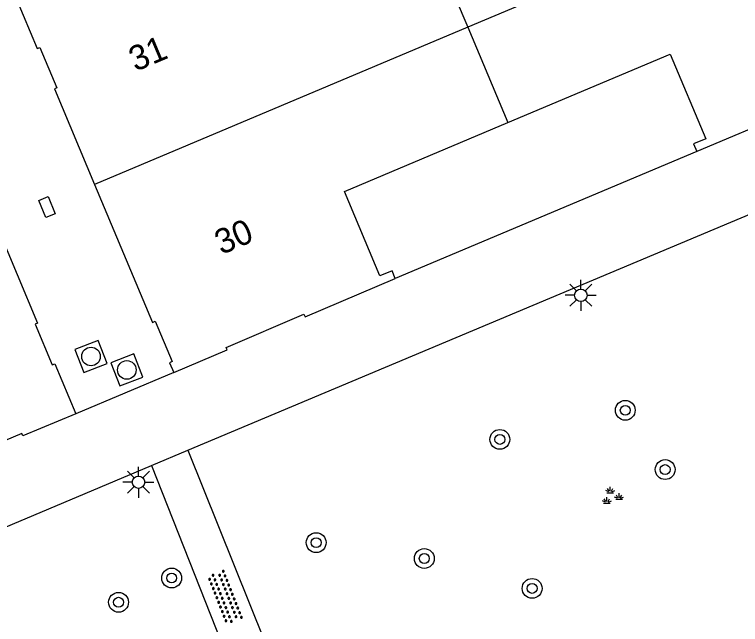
# Model space of a CAD drawing. Extents: x 132994 to 136000, y 393499 to 395512.
# Drawn here: x 134560.65 to 134589.92, y 394895.35 to 394919.95 of the extents above; entities that cross this region are included whole.
import ezdxf

# ---------------------------------------------------------------- set-up
doc = ezdxf.new("R2010")
doc.units = 0
for name, color, linetype in [('gg-afsc-muur', 7, 'Continuous'), ('gg-anno-huisnummerreeks BGT', 7, 'Continuous'), ('gg-bbg-hoofdgebouw', 7, 'Continuous'), ('gg-bbg-tussenscheiding', 7, 'Continuous'), ('gg-knt-verharding', 7, 'Continuous'), ('gt-grn-weggrens', 7, 'Continuous'), ('gt-symb-boom', 7, 'Continuous'), ('gt-symb-groenvak', 7, 'Continuous'), ('gt-symb-kolk center center', 7, 'Continuous'), ('gt-symb-lichtmast', 7, 'Continuous'), ('gt-symb-overige verharding', 7, 'Continuous'), ('gt-symb-rioolschacht', 7, 'Continuous')]:
    doc.layers.add(name, color=color, linetype=linetype)

# ---------------------------------------------------------------- blocks, each defined once
blk = doc.blocks.new('gt0-KOLKCC')
at = {"layer": 'gt-symb-kolk center center'}
blk.add_lwpolyline([(-0.375, 0.2), (0.375, 0.2), (0.375, -0.2), (-0.375, -0.2)], close=True, dxfattribs=at)
blk = doc.blocks.new('gt0-BOOM')
at = {"layer": 'gt-symb-boom'}
for radius in [0.4, 0.2]:
    blk.add_circle((0, 0), radius, dxfattribs=at)
blk = doc.blocks.new('gt0-LMAST')
at = {"layer": 'gt-symb-lichtmast'}
for p, q in [((-0.005, 0.246), (-0.005, 0.621)), ((-0.182, 0.173), (-0.447, 0.438)), ((0.172, 0.173), (0.437, 0.438)), ((-0.255, -0.004), (-0.63, -0.004)), ((-0.182, -0.181), (-0.447, -0.446)), ((-0.005, -0.254), (-0.005, -0.629)), ((0.437, -0.446), (0.172, -0.181)), ((0.245, -0.004), (0.62, -0.004))]:
    blk.add_line(p, q, dxfattribs=at)
blk.add_circle((-0.005, -0.004), 0.25, dxfattribs=at)
blk = doc.blocks.new('gt0-RS')
at = {"layer": 'gt-symb-rioolschacht'}
blk.add_lwpolyline([(-0.5, -0.5), (0.5, -0.5), (0.5, 0.5), (-0.5, 0.5)], close=True, dxfattribs=at)
blk.add_circle((0, 0), 0.375, dxfattribs=at)
blk = doc.blocks.new('gt0-OVH')
at = {"layer": 'gt-symb-overige verharding'}
for points in [[(-0.972, 0.298), (-0.967, 0.308), (-0.965, 0.319), (-0.966, 0.33), (-0.971, 0.34), (-0.978, 0.348), (-0.988, 0.353), (-0.999, 0.355), (-1.01, 0.354), (-1.02, 0.349), (-1.028, 0.342), (-1.033, 0.332), (-1.035, 0.321), (-1.034, 0.31), (-1.029, 0.3), (-1.022, 0.292), (-1.012, 0.287), (-1.001, 0.285), (-0.99, 0.286), (-0.98, 0.291)], [(-0.772, 0.298), (-0.767, 0.308), (-0.765, 0.319), (-0.766, 0.33), (-0.771, 0.34), (-0.778, 0.348), (-0.788, 0.353), (-0.799, 0.355), (-0.81, 0.354), (-0.82, 0.349), (-0.828, 0.342), (-0.833, 0.332), (-0.835, 0.321), (-0.834, 0.31), (-0.829, 0.3), (-0.822, 0.292), (-0.812, 0.287), (-0.801, 0.285), (-0.79, 0.286), (-0.78, 0.291)], [(-0.572, 0.298), (-0.567, 0.308), (-0.565, 0.319), (-0.566, 0.33), (-0.571, 0.34), (-0.578, 0.348), (-0.588, 0.353), (-0.599, 0.355), (-0.61, 0.354), (-0.62, 0.349), (-0.628, 0.342), (-0.633, 0.332), (-0.635, 0.321), (-0.634, 0.31), (-0.629, 0.3), (-0.622, 0.292), (-0.612, 0.287), (-0.601, 0.285), (-0.59, 0.286), (-0.58, 0.291)], [(-0.372, 0.298), (-0.367, 0.308), (-0.365, 0.319), (-0.366, 0.33), (-0.371, 0.34), (-0.378, 0.348), (-0.388, 0.353), (-0.399, 0.355), (-0.41, 0.354), (-0.42, 0.349), (-0.428, 0.342), (-0.433, 0.332), (-0.435, 0.321), (-0.434, 0.31), (-0.429, 0.3), (-0.422, 0.292), (-0.412, 0.287), (-0.401, 0.285), (-0.39, 0.286), (-0.38, 0.291)], [(-0.172, 0.298), (-0.167, 0.308), (-0.165, 0.319), (-0.166, 0.33), (-0.171, 0.34), (-0.178, 0.348), (-0.188, 0.353), (-0.199, 0.355), (-0.21, 0.354), (-0.22, 0.349), (-0.228, 0.342), (-0.233, 0.332), (-0.235, 0.321), (-0.234, 0.31), (-0.229, 0.3), (-0.222, 0.292), (-0.212, 0.287), (-0.201, 0.285), (-0.19, 0.286), (-0.18, 0.291)], [(0.028, 0.298), (0.033, 0.308), (0.035, 0.319), (0.034, 0.33), (0.029, 0.34), (0.022, 0.348), (0.012, 0.353), (0.001, 0.355), (-0.01, 0.354), (-0.02, 0.349), (-0.028, 0.342), (-0.033, 0.332), (-0.035, 0.321), (-0.034, 0.31), (-0.029, 0.3), (-0.022, 0.292), (-0.012, 0.287), (-0.001, 0.285), (0.01, 0.286), (0.02, 0.291)], [(0.228, 0.298), (0.233, 0.308), (0.235, 0.319), (0.234, 0.33), (0.229, 0.34), (0.222, 0.348), (0.212, 0.353), (0.201, 0.355), (0.19, 0.354), (0.18, 0.349), (0.172, 0.342), (0.167, 0.332), (0.165, 0.321), (0.166, 0.31), (0.171, 0.3), (0.178, 0.292), (0.188, 0.287), (0.199, 0.285), (0.21, 0.286), (0.22, 0.291)], [(0.428, 0.298), (0.433, 0.308), (0.435, 0.319), (0.434, 0.33), (0.429, 0.34), (0.422, 0.348), (0.412, 0.353), (0.401, 0.355), (0.39, 0.354), (0.38, 0.349), (0.372, 0.342), (0.367, 0.332), (0.365, 0.321), (0.366, 0.31), (0.371, 0.3), (0.378, 0.292), (0.388, 0.287), (0.399, 0.285), (0.41, 0.286), (0.42, 0.291)], [(0.628, 0.298), (0.633, 0.308), (0.635, 0.319), (0.634, 0.33), (0.629, 0.34), (0.622, 0.348), (0.612, 0.353), (0.601, 0.355), (0.59, 0.354), (0.58, 0.349), (0.572, 0.342), (0.567, 0.332), (0.565, 0.321), (0.566, 0.31), (0.571, 0.3), (0.578, 0.292), (0.588, 0.287), (0.599, 0.285), (0.61, 0.286), (0.62, 0.291)], [(0.828, 0.298), (0.833, 0.308), (0.835, 0.319), (0.834, 0.33), (0.829, 0.34), (0.822, 0.348), (0.812, 0.353), (0.801, 0.355), (0.79, 0.354), (0.78, 0.349), (0.772, 0.342), (0.767, 0.332), (0.765, 0.321), (0.766, 0.31), (0.771, 0.3), (0.778, 0.292), (0.788, 0.287), (0.799, 0.285), (0.81, 0.286), (0.82, 0.291)], [(1.028, 0.298), (1.033, 0.308), (1.035, 0.319), (1.034, 0.33), (1.029, 0.34), (1.022, 0.348), (1.012, 0.353), (1.001, 0.355), (0.99, 0.354), (0.98, 0.349), (0.972, 0.342), (0.967, 0.332), (0.965, 0.321), (0.966, 0.31), (0.971, 0.3), (0.978, 0.292), (0.988, 0.287), (0.999, 0.285), (1.01, 0.286), (1.02, 0.291)], [(-0.872, 0.106), (-0.867, 0.116), (-0.865, 0.126), (-0.866, 0.137), (-0.871, 0.147), (-0.878, 0.156), (-0.888, 0.161), (-0.899, 0.163), (-0.91, 0.162), (-0.92, 0.157), (-0.928, 0.15), (-0.933, 0.14), (-0.935, 0.129), (-0.934, 0.118), (-0.929, 0.108), (-0.922, 0.1), (-0.912, 0.095), (-0.901, 0.092), (-0.89, 0.094), (-0.88, 0.098)], [(-0.672, 0.106), (-0.667, 0.116), (-0.665, 0.126), (-0.666, 0.137), (-0.671, 0.147), (-0.678, 0.156), (-0.688, 0.161), (-0.699, 0.163), (-0.71, 0.162), (-0.72, 0.157), (-0.728, 0.15), (-0.733, 0.14), (-0.735, 0.129), (-0.734, 0.118), (-0.729, 0.108), (-0.722, 0.1), (-0.712, 0.095), (-0.701, 0.092), (-0.69, 0.094), (-0.68, 0.098)], [(-0.472, 0.106), (-0.467, 0.116), (-0.465, 0.126), (-0.466, 0.137), (-0.471, 0.147), (-0.478, 0.156), (-0.488, 0.161), (-0.499, 0.163), (-0.51, 0.162), (-0.52, 0.157), (-0.528, 0.15), (-0.533, 0.14), (-0.535, 0.129), (-0.534, 0.118), (-0.529, 0.108), (-0.522, 0.1), (-0.512, 0.095), (-0.501, 0.092), (-0.49, 0.094), (-0.48, 0.098)], [(-0.272, 0.106), (-0.267, 0.116), (-0.265, 0.126), (-0.266, 0.137), (-0.271, 0.147), (-0.278, 0.156), (-0.288, 0.161), (-0.299, 0.163), (-0.31, 0.162), (-0.32, 0.157), (-0.328, 0.15), (-0.333, 0.14), (-0.335, 0.129), (-0.334, 0.118), (-0.329, 0.108), (-0.322, 0.1), (-0.312, 0.095), (-0.301, 0.092), (-0.29, 0.094), (-0.28, 0.098)], [(-0.072, 0.106), (-0.067, 0.116), (-0.065, 0.126), (-0.066, 0.137), (-0.071, 0.147), (-0.078, 0.156), (-0.088, 0.161), (-0.099, 0.163), (-0.11, 0.162), (-0.12, 0.157), (-0.128, 0.15), (-0.133, 0.14), (-0.135, 0.129), (-0.134, 0.118), (-0.129, 0.108), (-0.122, 0.1), (-0.112, 0.095), (-0.101, 0.092), (-0.09, 0.094), (-0.08, 0.098)], [(0.128, 0.106), (0.133, 0.116), (0.135, 0.126), (0.134, 0.137), (0.129, 0.147), (0.122, 0.156), (0.112, 0.161), (0.101, 0.163), (0.09, 0.162), (0.08, 0.157), (0.072, 0.15), (0.067, 0.14), (0.065, 0.129), (0.066, 0.118), (0.071, 0.108), (0.078, 0.1), (0.088, 0.095), (0.099, 0.092), (0.11, 0.094), (0.12, 0.098)], [(0.328, 0.106), (0.333, 0.116), (0.335, 0.126), (0.334, 0.137), (0.329, 0.147), (0.322, 0.156), (0.312, 0.161), (0.301, 0.163), (0.29, 0.162), (0.28, 0.157), (0.272, 0.15), (0.267, 0.14), (0.265, 0.129), (0.266, 0.118), (0.271, 0.108), (0.278, 0.1), (0.288, 0.095), (0.299, 0.092), (0.31, 0.094), (0.32, 0.098)], [(0.528, 0.106), (0.533, 0.116), (0.535, 0.126), (0.534, 0.137), (0.529, 0.147), (0.522, 0.156), (0.512, 0.161), (0.501, 0.163), (0.49, 0.162), (0.48, 0.157), (0.472, 0.15), (0.467, 0.14), (0.465, 0.129), (0.466, 0.118), (0.471, 0.108), (0.478, 0.1), (0.488, 0.095), (0.499, 0.092), (0.51, 0.094), (0.52, 0.098)], [(0.728, 0.106), (0.733, 0.116), (0.735, 0.126), (0.734, 0.137), (0.729, 0.147), (0.722, 0.156), (0.712, 0.161), (0.701, 0.163), (0.69, 0.162), (0.68, 0.157), (0.672, 0.15), (0.667, 0.14), (0.665, 0.129), (0.666, 0.118), (0.671, 0.108), (0.678, 0.1), (0.688, 0.095), (0.699, 0.092), (0.71, 0.094), (0.72, 0.098)], [(0.928, 0.106), (0.933, 0.116), (0.935, 0.126), (0.934, 0.137), (0.929, 0.147), (0.922, 0.156), (0.912, 0.161), (0.901, 0.163), (0.89, 0.162), (0.88, 0.157), (0.872, 0.15), (0.867, 0.14), (0.865, 0.129), (0.866, 0.118), (0.871, 0.108), (0.878, 0.1), (0.888, 0.095), (0.899, 0.092), (0.91, 0.094), (0.92, 0.098)], [(-0.972, -0.142), (-0.967, -0.132), (-0.965, -0.121), (-0.966, -0.11), (-0.971, -0.1), (-0.978, -0.092), (-0.988, -0.087), (-0.999, -0.085), (-1.01, -0.086), (-1.02, -0.091), (-1.028, -0.098), (-1.033, -0.108), (-1.035, -0.119), (-1.034, -0.13), (-1.029, -0.14), (-1.022, -0.148), (-1.012, -0.153), (-1.001, -0.155), (-0.99, -0.154), (-0.98, -0.149)], [(-0.872, -0.334), (-0.867, -0.324), (-0.865, -0.314), (-0.866, -0.303), (-0.871, -0.293), (-0.878, -0.284), (-0.888, -0.279), (-0.899, -0.277), (-0.91, -0.278), (-0.92, -0.283), (-0.928, -0.29), (-0.933, -0.3), (-0.935, -0.311), (-0.934, -0.322), (-0.929, -0.332), (-0.922, -0.34), (-0.912, -0.345), (-0.901, -0.348), (-0.89, -0.346), (-0.88, -0.342)], [(-0.772, -0.142), (-0.767, -0.132), (-0.765, -0.121), (-0.766, -0.11), (-0.771, -0.1), (-0.778, -0.092), (-0.788, -0.087), (-0.799, -0.085), (-0.81, -0.086), (-0.82, -0.091), (-0.828, -0.098), (-0.833, -0.108), (-0.835, -0.119), (-0.834, -0.13), (-0.829, -0.14), (-0.822, -0.148), (-0.812, -0.153), (-0.801, -0.155), (-0.79, -0.154), (-0.78, -0.149)], [(-0.672, -0.334), (-0.667, -0.324), (-0.665, -0.314), (-0.666, -0.303), (-0.671, -0.293), (-0.678, -0.284), (-0.688, -0.279), (-0.699, -0.277), (-0.71, -0.278), (-0.72, -0.283), (-0.728, -0.29), (-0.733, -0.3), (-0.735, -0.311), (-0.734, -0.322), (-0.729, -0.332), (-0.722, -0.34), (-0.712, -0.345), (-0.701, -0.348), (-0.69, -0.346), (-0.68, -0.342)], [(-0.572, -0.142), (-0.567, -0.132), (-0.565, -0.121), (-0.566, -0.11), (-0.571, -0.1), (-0.578, -0.092), (-0.588, -0.087), (-0.599, -0.085), (-0.61, -0.086), (-0.62, -0.091), (-0.628, -0.098), (-0.633, -0.108), (-0.635, -0.119), (-0.634, -0.13), (-0.629, -0.14), (-0.622, -0.148), (-0.612, -0.153), (-0.601, -0.155), (-0.59, -0.154), (-0.58, -0.149)], [(-0.472, -0.334), (-0.467, -0.324), (-0.465, -0.314), (-0.466, -0.303), (-0.471, -0.293), (-0.478, -0.284), (-0.488, -0.279), (-0.499, -0.277), (-0.51, -0.278), (-0.52, -0.283), (-0.528, -0.29), (-0.533, -0.3), (-0.535, -0.311), (-0.534, -0.322), (-0.529, -0.332), (-0.522, -0.34), (-0.512, -0.345), (-0.501, -0.348), (-0.49, -0.346), (-0.48, -0.342)], [(-0.372, -0.142), (-0.367, -0.132), (-0.365, -0.121), (-0.366, -0.11), (-0.371, -0.1), (-0.378, -0.092), (-0.388, -0.087), (-0.399, -0.085), (-0.41, -0.086), (-0.42, -0.091), (-0.428, -0.098), (-0.433, -0.108), (-0.435, -0.119), (-0.434, -0.13), (-0.429, -0.14), (-0.422, -0.148), (-0.412, -0.153), (-0.401, -0.155), (-0.39, -0.154), (-0.38, -0.149)], [(-0.272, -0.334), (-0.267, -0.324), (-0.265, -0.314), (-0.266, -0.303), (-0.271, -0.293), (-0.278, -0.284), (-0.288, -0.279), (-0.299, -0.277), (-0.31, -0.278), (-0.32, -0.283), (-0.328, -0.29), (-0.333, -0.3), (-0.335, -0.311), (-0.334, -0.322), (-0.329, -0.332), (-0.322, -0.34), (-0.312, -0.345), (-0.301, -0.348), (-0.29, -0.346), (-0.28, -0.342)], [(-0.172, -0.142), (-0.167, -0.132), (-0.165, -0.121), (-0.166, -0.11), (-0.171, -0.1), (-0.178, -0.092), (-0.188, -0.087), (-0.199, -0.085), (-0.21, -0.086), (-0.22, -0.091), (-0.228, -0.098), (-0.233, -0.108), (-0.235, -0.119), (-0.234, -0.13), (-0.229, -0.14), (-0.222, -0.148), (-0.212, -0.153), (-0.201, -0.155), (-0.19, -0.154), (-0.18, -0.149)], [(-0.072, -0.334), (-0.067, -0.324), (-0.065, -0.314), (-0.066, -0.303), (-0.071, -0.293), (-0.078, -0.284), (-0.088, -0.279), (-0.099, -0.277), (-0.11, -0.278), (-0.12, -0.283), (-0.128, -0.29), (-0.133, -0.3), (-0.135, -0.311), (-0.134, -0.322), (-0.129, -0.332), (-0.122, -0.34), (-0.112, -0.345), (-0.101, -0.348), (-0.09, -0.346), (-0.08, -0.342)], [(0.028, -0.142), (0.033, -0.132), (0.035, -0.121), (0.034, -0.11), (0.029, -0.1), (0.022, -0.092), (0.012, -0.087), (0.001, -0.085), (-0.01, -0.086), (-0.02, -0.091), (-0.028, -0.098), (-0.033, -0.108), (-0.035, -0.119), (-0.034, -0.13), (-0.029, -0.14), (-0.022, -0.148), (-0.012, -0.153), (-0.001, -0.155), (0.01, -0.154), (0.02, -0.149)], [(0.128, -0.334), (0.133, -0.324), (0.135, -0.314), (0.134, -0.303), (0.129, -0.293), (0.122, -0.284), (0.112, -0.279), (0.101, -0.277), (0.09, -0.278), (0.08, -0.283), (0.072, -0.29), (0.067, -0.3), (0.065, -0.311), (0.066, -0.322), (0.071, -0.332), (0.078, -0.34), (0.088, -0.345), (0.099, -0.348), (0.11, -0.346), (0.12, -0.342)], [(0.228, -0.142), (0.233, -0.132), (0.235, -0.121), (0.234, -0.11), (0.229, -0.1), (0.222, -0.092), (0.212, -0.087), (0.201, -0.085), (0.19, -0.086), (0.18, -0.091), (0.172, -0.098), (0.167, -0.108), (0.165, -0.119), (0.166, -0.13), (0.171, -0.14), (0.178, -0.148), (0.188, -0.153), (0.199, -0.155), (0.21, -0.154), (0.22, -0.149)], [(0.328, -0.334), (0.333, -0.324), (0.335, -0.314), (0.334, -0.303), (0.329, -0.293), (0.322, -0.284), (0.312, -0.279), (0.301, -0.277), (0.29, -0.278), (0.28, -0.283), (0.272, -0.29), (0.267, -0.3), (0.265, -0.311), (0.266, -0.322), (0.271, -0.332), (0.278, -0.34), (0.288, -0.345), (0.299, -0.348), (0.31, -0.346), (0.32, -0.342)], [(0.428, -0.142), (0.433, -0.132), (0.435, -0.121), (0.434, -0.11), (0.429, -0.1), (0.422, -0.092), (0.412, -0.087), (0.401, -0.085), (0.39, -0.086), (0.38, -0.091), (0.372, -0.098), (0.367, -0.108), (0.365, -0.119), (0.366, -0.13), (0.371, -0.14), (0.378, -0.148), (0.388, -0.153), (0.399, -0.155), (0.41, -0.154), (0.42, -0.149)], [(0.528, -0.334), (0.533, -0.324), (0.535, -0.314), (0.534, -0.303), (0.529, -0.293), (0.522, -0.284), (0.512, -0.279), (0.501, -0.277), (0.49, -0.278), (0.48, -0.283), (0.472, -0.29), (0.467, -0.3), (0.465, -0.311), (0.466, -0.322), (0.471, -0.332), (0.478, -0.34), (0.488, -0.345), (0.499, -0.348), (0.51, -0.346), (0.52, -0.342)], [(0.628, -0.142), (0.633, -0.132), (0.635, -0.121), (0.634, -0.11), (0.629, -0.1), (0.622, -0.092), (0.612, -0.087), (0.601, -0.085), (0.59, -0.086), (0.58, -0.091), (0.572, -0.098), (0.567, -0.108), (0.565, -0.119), (0.566, -0.13), (0.571, -0.14), (0.578, -0.148), (0.588, -0.153), (0.599, -0.155), (0.61, -0.154), (0.62, -0.149)], [(0.728, -0.334), (0.733, -0.324), (0.735, -0.314), (0.734, -0.303), (0.729, -0.293), (0.722, -0.284), (0.712, -0.279), (0.701, -0.277), (0.69, -0.278), (0.68, -0.283), (0.672, -0.29), (0.667, -0.3), (0.665, -0.311), (0.666, -0.322), (0.671, -0.332), (0.678, -0.34), (0.688, -0.345), (0.699, -0.348), (0.71, -0.346), (0.72, -0.342)], [(0.828, -0.142), (0.833, -0.132), (0.835, -0.121), (0.834, -0.11), (0.829, -0.1), (0.822, -0.092), (0.812, -0.087), (0.801, -0.085), (0.79, -0.086), (0.78, -0.091), (0.772, -0.098), (0.767, -0.108), (0.765, -0.119), (0.766, -0.13), (0.771, -0.14), (0.778, -0.148), (0.788, -0.153), (0.799, -0.155), (0.81, -0.154), (0.82, -0.149)], [(0.928, -0.334), (0.933, -0.324), (0.935, -0.314), (0.934, -0.303), (0.929, -0.293), (0.922, -0.284), (0.912, -0.279), (0.901, -0.277), (0.89, -0.278), (0.88, -0.283), (0.872, -0.29), (0.867, -0.3), (0.865, -0.311), (0.866, -0.322), (0.871, -0.332), (0.878, -0.34), (0.888, -0.345), (0.899, -0.348), (0.91, -0.346), (0.92, -0.342)], [(1.028, -0.142), (1.033, -0.132), (1.035, -0.121), (1.034, -0.11), (1.029, -0.1), (1.022, -0.092), (1.012, -0.087), (1.001, -0.085), (0.99, -0.086), (0.98, -0.091), (0.972, -0.098), (0.967, -0.108), (0.965, -0.119), (0.966, -0.13), (0.971, -0.14), (0.978, -0.148), (0.988, -0.153), (0.999, -0.155), (1.01, -0.154), (1.02, -0.149)]]:
    blk.add_lwpolyline(points, close=True, dxfattribs=at)
blk = doc.blocks.new('gt0-GRVAK')
at = {"layer": 'gt-symb-groenvak'}
for p, q in [((-0.091, 0.211), (-0.156, 0.322)), ((-0.047, 0.214), (-0.047, 0.393)), ((-0.004, 0.211), (0.061, 0.322)), ((-0.11, 0.189), (-0.228, 0.24)), ((-0.182, 0.153), (0.088, 0.153)), ((0.015, 0.189), (0.133, 0.24)), ((0.262, -0.052), (0.197, 0.059)), ((0.305, -0.049), (0.305, 0.13)), ((0.349, -0.052), (0.414, 0.059)), ((-0.245, -0.228), (-0.363, -0.177)), ((-0.318, -0.264), (-0.047, -0.264)), ((-0.226, -0.206), (-0.291, -0.095)), ((-0.183, -0.203), (-0.183, -0.024)), ((-0.139, -0.206), (-0.074, -0.095)), ((-0.12, -0.228), (-0.002, -0.177)), ((0.243, -0.074), (0.125, -0.023)), ((0.17, -0.11), (0.441, -0.11)), ((0.368, -0.074), (0.486, -0.023))]:
    blk.add_line(p, q, dxfattribs=at)

msp = doc.modelspace()

# ---------------------------------------------------------------- linework, layer by layer
at = {"layer": 'gg-afsc-muur'}
msp.add_line((134588.17, 394914.421), (134576.004, 394909.297), dxfattribs=at)
at = {"layer": 'gg-bbg-hoofdgebouw'}
for points in [[(134569.659, 394924.38), (134566.031, 394922.848), (134566.074, 394922.747), (134562.918, 394921.417), (134562.876, 394921.523), (134560.722, 394920.607), (134561.567, 394918.576), (134561.668, 394918.618), (134562.362, 394916.99), (134562.261, 394916.947), (134563.879, 394913.096)], [(134580.544, 394915.593), (134587.092, 394918.35), (134588.526, 394914.939), (134588.037, 394914.734), (134588.17, 394914.421)], [(134597.097, 394918.188), (134594.969, 394917.28), (134594.926, 394917.381), (134591.763, 394916.06), (134591.804, 394915.959), (134588.17, 394914.421)], [(134576.004, 394909.297), (134575.872, 394909.61), (134575.384, 394909.405), (134573.95, 394912.816), (134580.544, 394915.593)], [(134563.879, 394913.096), (134566.215, 394907.534), (134566.315, 394907.58), (134567.002, 394905.949), (134566.901, 394905.906), (134567.069, 394905.51)], [(134559.929, 394911.432), (134561.582, 394907.507), (134561.48, 394907.465), (134562.171, 394905.825), (134562.273, 394905.867), (134563.118, 394903.85)], [(134567.069, 394905.51), (134569.224, 394906.423), (134569.184, 394906.524), (134572.321, 394907.859), (134572.364, 394907.758), (134576.004, 394909.297)], [(134563.118, 394903.85), (134560.983, 394902.955), (134560.94, 394903.056), (134557.792, 394901.725), (134557.833, 394901.621), (134554.199, 394900.086)]]:
    msp.add_lwpolyline(points, dxfattribs=at)
at = {"layer": 'gg-bbg-tussenscheiding'}
for p, q in [((134593.917, 394925.755), (134578.924, 394919.437)), ((134577.331, 394923.217), (134578.924, 394919.437)), ((134578.924, 394919.437), (134563.879, 394913.096)), ((134578.924, 394919.437), (134580.544, 394915.593))]:
    msp.add_line(p, q, dxfattribs=at)
at = {"layer": 'gg-knt-verharding'}
for p, q in [((134567.643, 394902.383), (134598.427, 394915.317)), ((134566.169, 394901.764), (134567.643, 394902.383)), ((134567.643, 394902.383), (134571.372, 394893.108)), ((134534.311, 394888.33), (134566.169, 394901.764)), ((134566.169, 394901.764), (134569.83, 394892.495))]:
    msp.add_line(p, q, dxfattribs=at)
at = {"layer": 'gt-grn-weggrens'}
msp.add_line((134567.069, 394905.51), (134563.118, 394903.85), dxfattribs=at)

# ---------------------------------------------------------------- block references
at = {"layer": 'gt-symb-boom'}
for p in [(134585.279, 394903.986), (134580.221, 394902.813), (134586.887, 394901.596), (134572.814, 394898.649), (134577.174, 394898.01), (134566.987, 394897.222), (134581.523, 394896.804), (134564.845, 394896.244)]:
    msp.add_blockref('gt0-BOOM', p, dxfattribs=at)
at = {"layer": 'gt-symb-groenvak'}
msp.add_blockref('gt0-GRVAK', (134584.723, 394900.511), dxfattribs=at)
at = {"layer": 'gt-symb-kolk center center', "rotation": 111.71629047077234}
msp.add_blockref('gt0-KOLKCC', (134561.958, 394912.18), dxfattribs=at)
at = {"layer": 'gt-symb-lichtmast'}
for p in [(134583.491, 394908.629), (134565.653, 394901.089)]:
    msp.add_blockref('gt0-LMAST', p, dxfattribs=at)
at = {"layer": 'gt-symb-overige verharding', "rotation": -68.46463512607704}
msp.add_blockref('gt0-OVH', (134569.136, 394896.449), dxfattribs=at)
at = {"layer": 'gt-symb-rioolschacht'}
for p, rotation in [((134563.734, 394906.157), -68.82666847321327), ((134565.178, 394905.614), -68.82666847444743)]:
    msp.add_blockref('gt0-RS', p, dxfattribs=dict(at, rotation=rotation))

# ---------------------------------------------------------------- texts
at = {"layer": 'gg-anno-huisnummerreeks BGT'}
for s, rotation, p in [('31', 22.8, (134565.528, 394917.634)), ('30', 23.1, (134568.992, 394910.245))]:
    msp.add_text(s, height=1, rotation=rotation, dxfattribs=at).set_placement(p)

doc.saveas('drawing.dxf')
